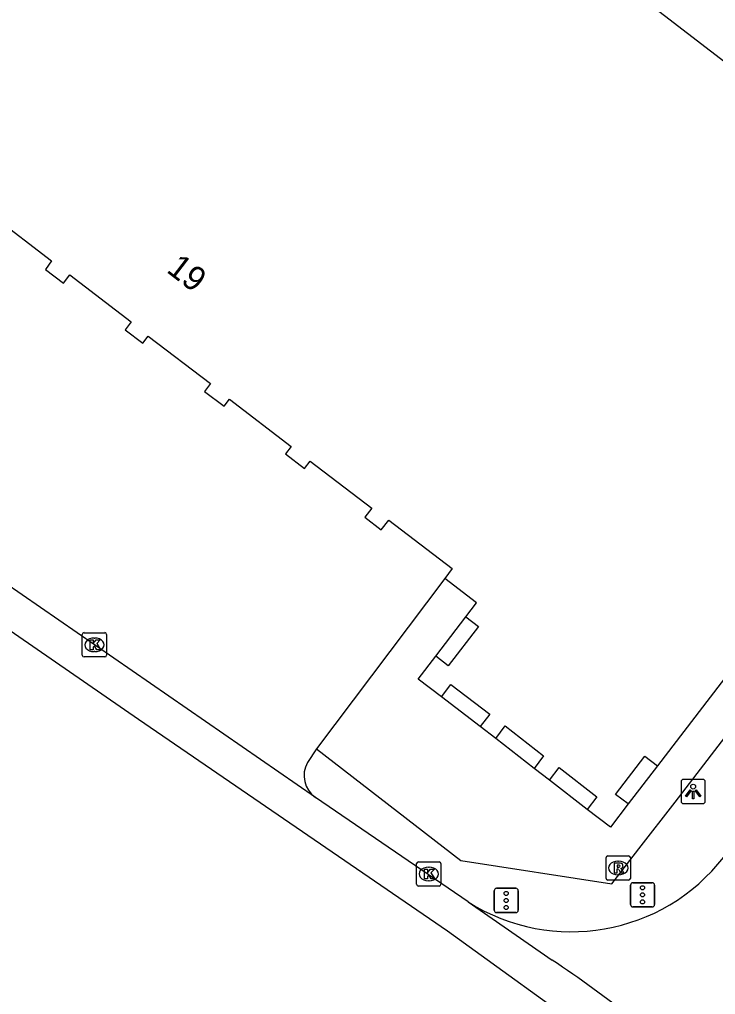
# Model space of a CAD drawing. Extents: x 160664 to 161506, y 382245 to 383288.
# Drawn here: x 161032.66 to 161061.31, y 382765.04 to 382805.16 of the extents above; entities that cross this region are included whole.
import ezdxf

# ---------------------------------------------------------------- set-up
doc = ezdxf.new("R2010")
doc.units = 0
for name, color, linetype in [('IMGEO_Kolk', 7, 'Continuous'), ('IMGEO_Lichtpunt', 7, 'Continuous'), ('IMGEO_Pand', 7, 'Continuous'), ('IMGEO_Pand_nummerreeks', 7, 'Continuous'), ('IMGEO_Rijbaan_lokaal_gesloten', 7, 'Continuous'), ('IMGEO_Rijbaan_lokaal_open', 7, 'Continuous'), ('IMGEO_Rioolput', 7, 'Continuous'), ('IMGEO_Verkeersregelinstallatiepaal', 7, 'Continuous'), ('IMGEO_Voetpad_open', 7, 'Continuous')]:
    doc.layers.add(name, color=color, linetype=linetype)

msp = doc.modelspace()

# ---------------------------------------------------------------- linework, layer by layer
at = {"layer": 'IMGEO_Kolk'}
for p, q in [((161035.317, 382779.929), (161036.169, 382779.929)), ((161035.242, 382779.003), (161035.242, 382779.855)), ((161035.73, 382779.709), (161035.755, 382779.709)), ((161036.243, 382779.855), (161036.243, 382779.003)), ((161035.753, 382779.149), (161035.728, 382779.149)), ((161036.169, 382778.929), (161035.317, 382778.929)), ((161049.006, 382769.573), (161049.006, 382770.425)), ((161049.081, 382770.499), (161049.933, 382770.499)), ((161050.007, 382770.425), (161050.007, 382769.573)), ((161049.494, 382770.279), (161049.519, 382770.279)), ((161049.933, 382769.499), (161049.081, 382769.499)), ((161049.517, 382769.719), (161049.492, 382769.719))]:
    msp.add_line(p, q, dxfattribs=at)
for points in [[(161035.317, 382779.929), (161036.169, 382779.929)], [(161035.242, 382779.003), (161035.242, 382779.855)], [(161035.563, 382779.629), (161035.686, 382779.629), (161035.686, 382779.478), (161035.816, 382779.629), (161035.98, 382779.629), (161035.834, 382779.478), (161035.987, 382779.229), (161035.835, 382779.229), (161035.75, 382779.393), (161035.686, 382779.326), (161035.686, 382779.229), (161035.563, 382779.229), (161035.563, 382779.629)], [(161036.243, 382779.855), (161036.243, 382779.003)], [(161036.169, 382778.929), (161035.317, 382778.929)], [(161049.006, 382769.573), (161049.006, 382770.425)], [(161049.081, 382770.499), (161049.933, 382770.499)], [(161050.007, 382770.425), (161050.007, 382769.573)], [(161049.327, 382770.199), (161049.45, 382770.199), (161049.45, 382770.048), (161049.58, 382770.199), (161049.744, 382770.199), (161049.598, 382770.048), (161049.751, 382769.799), (161049.599, 382769.799), (161049.514, 382769.963), (161049.45, 382769.896), (161049.45, 382769.799), (161049.327, 382769.799), (161049.327, 382770.199)], [(161049.933, 382769.499), (161049.081, 382769.499)]]:
    msp.add_lwpolyline(points, dxfattribs=at)
for centre, start, end in [((161035.319, 382779.853), 91.552, 178.448), ((161035.319, 382779.853), 91.552, 178.448), ((161036.167, 382779.853), 1.552, 88.448), ((161036.167, 382779.853), 1.552, 88.448), ((161035.319, 382779.005), 181.552, 268.448), ((161035.319, 382779.005), 181.552, 268.448), ((161036.167, 382779.005), 271.552, 358.448), ((161036.167, 382779.005), 271.552, 358.448), ((161049.083, 382770.423), 91.552, 178.448), ((161049.083, 382770.423), 91.552, 178.448), ((161049.931, 382770.423), 1.552, 88.448), ((161049.931, 382770.423), 1.552, 88.448), ((161049.083, 382769.575), 181.552, 268.448), ((161049.083, 382769.575), 181.552, 268.448), ((161049.931, 382769.575), 271.552, 358.448), ((161049.931, 382769.575), 271.552, 358.448)]:
    msp.add_arc(centre, 0.0765, start, end, dxfattribs=at)
for centre, major_axis, ratio, start_param, end_param in [((161035.729, 382779.429), (-0.387, 0.002), 0.722429, 4.712389, 7.853982), ((161035.754, 382779.429), (-0.39, 0.002), 0.717154, 1.570796, 4.712389), ((161049.493, 382769.999), (-0.387, 0.002), 0.722429, 4.712389, 7.853982), ((161049.518, 382769.999), (-0.39, 0.002), 0.717154, 1.570796, 4.712389)]:
    msp.add_ellipse(centre, major_axis=major_axis, ratio=ratio, start_param=start_param, end_param=end_param, dxfattribs=at)
at = {"layer": 'IMGEO_Lichtpunt'}
for p, q in [((161059.893, 382773.797), (161059.893, 382772.99)), ((161059.893, 382773.797), (161059.893, 382772.99)), ((161060.795, 382773.892), (161059.987, 382773.892)), ((161060.795, 382773.892), (161059.987, 382773.892)), ((161060.889, 382772.99), (161060.889, 382773.797)), ((161060.889, 382772.99), (161060.889, 382773.797)), ((161059.987, 382772.896), (161060.795, 382772.896)), ((161059.987, 382772.896), (161060.795, 382772.896))]:
    msp.add_line(p, q, dxfattribs=at)
for points in [[(161060.267, 382773.461), (161060.306, 382773.433), (161060.118, 382773.171), (161060.08, 382773.198), (161060.267, 382773.461)], [(161060.369, 382773.413), (161060.416, 382773.413), (161060.416, 382773.091), (161060.369, 382773.091), (161060.369, 382773.413)], [(161060.479, 382773.433), (161060.517, 382773.46), (161060.704, 382773.198), (161060.665, 382773.17), (161060.479, 382773.433)]]:
    msp.add_lwpolyline(points, dxfattribs=at)
msp.add_circle((161060.392, 382773.595), 0.0994, dxfattribs=at)
for centre, start, end in [((161059.987, 382773.797), 90, 180), ((161059.987, 382773.797), 90, 180), ((161060.795, 382773.797), 0, 90), ((161060.795, 382773.797), 0, 90), ((161059.987, 382772.99), 180, 270), ((161059.987, 382772.99), 180, 270), ((161060.795, 382772.99), 270, 0), ((161060.795, 382772.99), 270, 360)]:
    msp.add_arc(centre, 0.0946, start, end, dxfattribs=at)
at = {"layer": 'IMGEO_Pand'}
for points in [[(161053.485, 382858.1), (161064.499, 382849.638), (161050.562, 382831.481), (161048.067, 382833.416), (161047.553, 382832.752), (161045.02, 382829.484), (161043.195, 382830.913), (161039.634, 382826.355), (161041.433, 382824.921), (161038.547, 382821.214), (161038.968, 382820.891), (161066.018, 382800.098), (161070.358, 382805.763), (161078.299, 382799.699)], [(161078.299, 382799.699), (161078.267, 382799.643), (161058.921, 382774.455)], [(161031.532, 382797.094), (161033.969, 382795.23), (161033.731, 382794.88), (161034.47, 382794.317), (161034.725, 382794.651), (161037.254, 382792.725), (161037.002, 382792.395), (161037.732, 382791.839), (161037.953, 382792.13), (161040.514, 382790.178), (161040.273, 382789.861), (161041.078, 382789.247), (161041.296, 382789.533), (161043.844, 382787.591), (161043.613, 382787.288), (161044.396, 382786.691), (161044.624, 382786.99), (161047.159, 382785.058), (161046.87, 382784.679), (161047.55, 382784.16), (161047.858, 382784.563), (161050.474, 382782.569), (161050.163, 382782.161)], [(161051.034, 382780.58), (161051.476, 382781.161), (161050.163, 382782.161)], [(161051.034, 382780.58), (161051.55, 382780.187), (161050.308, 382778.565), (161049.792, 382778.959)], [(161050.031, 382777.287), (161049.072, 382778.013), (161049.792, 382778.959)], [(161050.031, 382777.287), (161050.419, 382777.8), (161052.017, 382776.579), (161051.625, 382776.063)], [(161052.263, 382775.579), (161051.625, 382776.063)], [(161052.263, 382775.579), (161052.655, 382776.097), (161054.234, 382774.863), (161053.841, 382774.346)], [(161057.716, 382772.881), (161057.198, 382773.273), (161058.403, 382774.847), (161058.921, 382774.455)], [(161054.48, 382773.862), (161053.841, 382774.346)], [(161054.48, 382773.862), (161054.873, 382774.38), (161056.427, 382773.167), (161056.035, 382772.652)], [(161057.716, 382772.881), (161056.992, 382771.927), (161056.035, 382772.652)]]:
    msp.add_lwpolyline(points, dxfattribs=at)
at = {"layer": 'IMGEO_Rijbaan_lokaal_gesloten'}
for points in [[(161125.431, 382689.32), (161119.959, 382696.204), (161110.177, 382707.994), (161100.346, 382719.084), (161091.915, 382728.357), (161081.993, 382739.308), (161076.263, 382745.226), (161069.695, 382751.517), (161061.87, 382758.6), (161056.466, 382763.168), (161050.271, 382767.641), (161037.554, 382776.355), (161008.954, 382796.101), (160997.473, 382804.081)], [(161044.838, 382773.151), (161013.879, 382794.515)], [(161051.131, 382768.848), (161044.838, 382773.151)], [(161051.131, 382768.848), (161054.593, 382766.457)]]:
    msp.add_lwpolyline(points, dxfattribs=at)
msp.add_arc((161026.296, 382724.271), 50.797, 46.9437, 56.1473, dxfattribs=at)
at = {"layer": 'IMGEO_Rijbaan_lokaal_open'}
msp.add_arc((161055.375, 382775.565), 7.945, 237.7148, 322.1625, dxfattribs=at)
at = {"layer": 'IMGEO_Rioolput'}
for p, q in [((161056.883, 382770.745), (161057.735, 382770.745)), ((161056.808, 382769.819), (161056.808, 382770.671)), ((161057.296, 382770.525), (161057.321, 382770.525)), ((161057.809, 382770.671), (161057.809, 382769.819)), ((161057.319, 382769.965), (161057.294, 382769.965)), ((161057.735, 382769.745), (161056.883, 382769.745))]:
    msp.add_line(p, q, dxfattribs=at)
for points in [[(161056.883, 382770.745), (161057.735, 382770.745)], [(161056.808, 382769.819), (161056.808, 382770.671)], [(161057.397, 382770.443), (161057.145, 382770.445), (161057.145, 382770.045)], [(161057.323, 382770.364), (161057.269, 382770.364), (161057.269, 382770.283)], [(161057.809, 382770.671), (161057.809, 382769.819)], [(161057.145, 382770.045), (161057.269, 382770.045), (161057.269, 382770.207), (161057.28, 382770.207)], [(161057.269, 382770.283), (161057.321, 382770.283)], [(161057.327, 382770.178), (161057.398, 382770.045), (161057.538, 382770.045), (161057.473, 382770.171)], [(161057.735, 382769.745), (161056.883, 382769.745)]]:
    msp.add_lwpolyline(points, dxfattribs=at)
for centre, radius, start, end in [((161056.885, 382770.669), 0.0765, 91.552, 178.448), ((161056.885, 382770.669), 0.0765, 91.552, 178.448), ((161057.733, 382770.669), 0.0765, 1.552, 88.448), ((161057.733, 382770.669), 0.0765, 1.552, 88.448), ((161057.329, 382770.268), 0.0964, 77.0061, 93.1865), ((161057.343, 382770.325), 0.0378, 276.6634, 79.6772), ((161057.396, 382770.333), 0.109, 350.3612, 89.416), ((161057.394, 382770.333), 0.112, 277.5842, 350.9817), ((161057.279, 382770.154), 0.0533, 26.0293, 88.6989), ((161057.305, 382770.472), 0.19, 274.7715, 282.9687), ((161057.378, 382770.118), 0.108, 29.5134, 73.7905), ((161056.885, 382769.821), 0.0765, 181.552, 268.448), ((161056.885, 382769.821), 0.0765, 181.552, 268.448), ((161057.733, 382769.821), 0.0765, 271.552, 358.448), ((161057.733, 382769.821), 0.0765, 271.552, 358.448)]:
    msp.add_arc(centre, radius, start, end, dxfattribs=at)
for centre, major_axis, ratio, start_param, end_param in [((161057.295, 382770.245), (-0.387, 0.002), 0.722429, 4.712389, 7.853982), ((161057.32, 382770.245), (-0.39, 0.002), 0.717154, 1.570796, 4.712389)]:
    msp.add_ellipse(centre, major_axis=major_axis, ratio=ratio, start_param=start_param, end_param=end_param, dxfattribs=at)
at = {"layer": 'IMGEO_Verkeersregelinstallatiepaal'}
for p, q in [((161057.812, 382768.74), (161057.812, 382769.54)), ((161057.812, 382769.54), (161057.812, 382768.74)), ((161057.912, 382769.64), (161058.702, 382769.64)), ((161058.702, 382769.64), (161057.912, 382769.64)), ((161058.802, 382769.54), (161058.802, 382768.74)), ((161058.802, 382768.74), (161058.802, 382769.54)), ((161052.199, 382768.508), (161052.199, 382769.308)), ((161052.199, 382769.308), (161052.199, 382768.508)), ((161052.299, 382769.408), (161053.089, 382769.408)), ((161053.089, 382769.408), (161052.299, 382769.408)), ((161053.189, 382769.308), (161053.189, 382768.508)), ((161053.189, 382768.508), (161053.189, 382769.308)), ((161053.089, 382768.408), (161052.299, 382768.408)), ((161052.299, 382768.408), (161053.089, 382768.408)), ((161058.702, 382768.64), (161057.912, 382768.64)), ((161057.912, 382768.64), (161058.702, 382768.64))]:
    msp.add_line(p, q, dxfattribs=at)
for centre in [(161058.307, 382769.43), (161052.694, 382769.198), (161058.307, 382769.14), (161052.694, 382768.908), (161052.694, 382768.618), (161058.307, 382768.85)]:
    msp.add_circle(centre, 0.085, dxfattribs=at)
for centre, start, end in [((161057.912, 382769.54), 90, 180), ((161057.912, 382769.54), 90, 180), ((161058.702, 382769.54), 0, 90), ((161058.702, 382769.54), 360, 90), ((161052.299, 382769.308), 90, 180), ((161052.299, 382769.308), 90, 180), ((161053.089, 382769.308), 0, 90), ((161053.089, 382769.308), 360, 90), ((161057.912, 382768.74), 180, 270), ((161057.912, 382768.74), 180, 270), ((161058.702, 382768.74), 270, 0), ((161058.702, 382768.74), 270, 0), ((161052.299, 382768.508), 180, 270), ((161052.299, 382768.508), 180, 270), ((161053.089, 382768.508), 270, 0), ((161053.089, 382768.508), 270, 0)]:
    msp.add_arc(centre, 0.1, start, end, dxfattribs=at)
at = {"layer": 'IMGEO_Voetpad_open'}
for points in [[(161044.89, 382775.153), (161050.823, 382770.558), (161057.044, 382769.592), (161058.158, 382771.032), (161059.645, 382772.954), (161079.489, 382798.775)], [(161050.163, 382782.161), (161044.89, 382775.153)], [(161049.792, 382778.959), (161051.034, 382780.58)], [(161051.625, 382776.063), (161050.031, 382777.287)], [(161053.841, 382774.346), (161052.263, 382775.579)], [(161044.89, 382775.153), (161044.51, 382774.586)], [(161058.921, 382774.455), (161057.716, 382772.881)], [(161056.035, 382772.652), (161054.48, 382773.862)]]:
    msp.add_lwpolyline(points, dxfattribs=at)
msp.add_arc((161045.477, 382774.052), 1.104, 151.077, 234.673, dxfattribs=at)

# ---------------------------------------------------------------- texts
at = {"layer": 'IMGEO_Pand_nummerreeks'}
msp.add_text('19', height=1, rotation=322.5171, dxfattribs=at).set_placement((161038.667, 382794.797))

doc.saveas('drawing.dxf')
